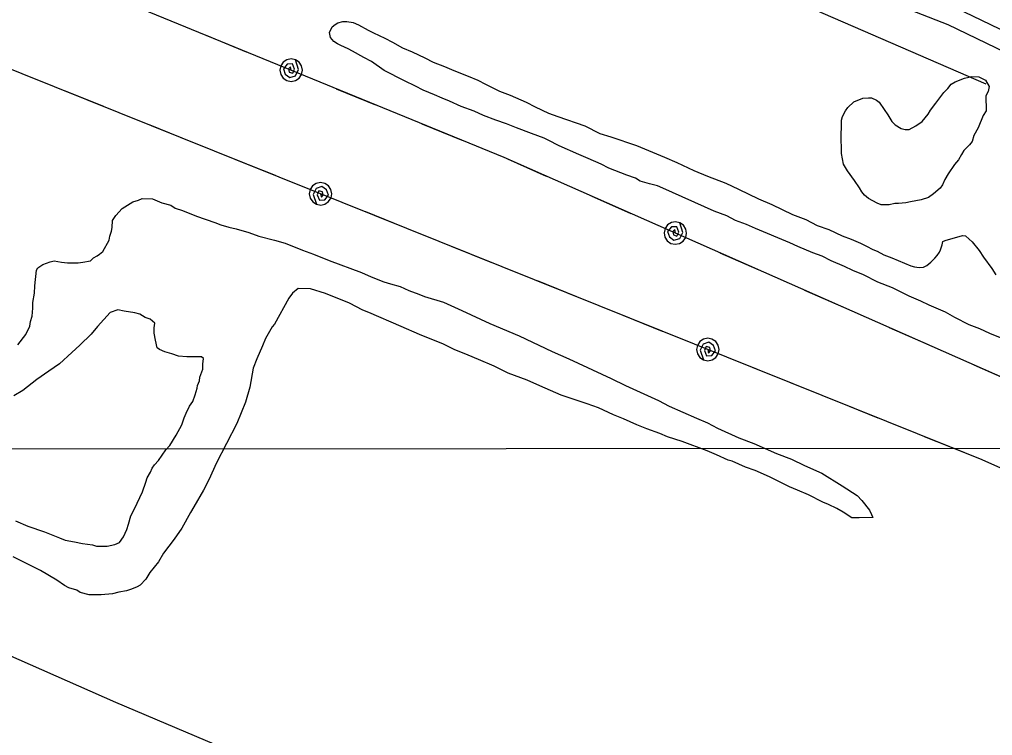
# Model space of a CAD drawing. Extents: x 3297735 to 3335592, y 670436 to 695807.
# Drawn here: x 3304154 to 3304933, y 684677 to 685249 of the extents above; entities that cross this region are included whole.
import ezdxf

# ---------------------------------------------------------------- set-up
doc = ezdxf.new("R2010")
doc.units = 0
for name, color, linetype in [('V-GRID-MAJR', 7, 'Continuous'), ('V-ROAD-CNTR', 7, 'Continuous'), ('V-SITE-VEGE', 7, 'Continuous'), ('V-TOPO-SHOR', 7, 'Continuous'), ('V-UTIL-LINE', 7, 'Continuous')]:
    doc.layers.add(name, color=color, linetype=linetype)

msp = doc.modelspace()

# ---------------------------------------------------------------- linework, layer by layer
at = {"layer": 'V-GRID-MAJR'}
msp.add_lwpolyline([(3333388.24, 684936.34), (3332676.53, 684935.29), (3330154.94, 684931.76), (3328463.21, 684929.49), (3325367.24, 684925.54), (3322941.64, 684922.63), (3320771.01, 684920.17), (3318377.25, 684917.6), (3316653.66, 684915.85), (3314259.8, 684913.56), (3312823.61, 684912.26), (3310589.29, 684910.35), (3308642.23, 684908.8), (3305993.17, 684906.85), (3303248.16, 684905.05), (3301856.66, 684904.22)], dxfattribs=at)
at = {"layer": 'V-ROAD-CNTR'}
for points in [[(3307408.22, 684154.36), (3307297.54, 684213.67), (3306973.22, 684342.3), (3306590.83, 684512.79), (3306153.22, 684698.26), (3305848.97, 684834.14), (3305429.21, 685019.88), (3305065.73, 685180.67), (3304903.35, 685258.88), (3304500.5, 685415.98), (3304280.27, 685518.77), (3304270.55, 685534.67), (3304263.32, 685546.5), (3304255.61, 685563.93), (3304258.74, 685582.97), (3304268.35, 685612.17), (3304386.99, 685867.09)], [(3307401.13, 684141.13), (3307291.21, 684200.05), (3306967.4, 684328.47), (3306584.85, 684499.04), (3306147.23, 684684.5), (3305842.88, 684820.43), (3305423.14, 685006.16), (3305059.44, 685167.05), (3304897.36, 685245.11), (3304494.59, 685402.18), (3304269.83, 685507.09), (3304257.75, 685526.85), (3304248.85, 685541.4)]]:
    msp.add_lwpolyline(points, dxfattribs=at)
at = {"layer": 'V-SITE-VEGE'}
for points in [[(3304770.79, 685070.7), (3304743.15, 685082.27), (3304736.02, 685085.5), (3304727.09, 685088.76), (3304720.41, 685092.43), (3304710.15, 685096.15), (3304669.14, 685114.62), (3304664.68, 685116.47), (3304658.43, 685117.89), (3304650.83, 685120.23), (3304647.28, 685122.52), (3304640.13, 685124.86), (3304625.86, 685130.42), (3304619.63, 685133.64), (3304609.37, 685138.26), (3304601.79, 685141.49), (3304586.19, 685148.42), (3304577.28, 685153.02), (3304574.16, 685154.41), (3304563.9, 685158.13), (3304551.85, 685162.77), (3304543.83, 685166.01), (3304535.34, 685168.81), (3304525.53, 685172.52), (3304517.96, 685176.21), (3304507.69, 685179.93), (3304498.33, 685184.08), (3304492.53, 685186.4), (3304486.29, 685189.17), (3304477.37, 685192.88), (3304471.14, 685196.1), (3304462.22, 685200.25), (3304446.19, 685208.53), (3304435.97, 685215.83), (3304429.74, 685219.05), (3304420.84, 685224.1), (3304417.27, 685225.94), (3304411.48, 685228.7), (3304408.81, 685230.08), (3304405.7, 685231.92), (3304403.04, 685235.09), (3304402.2, 685239.14), (3304404.5, 685243.59), (3304406.77, 685245.35), (3304409.03, 685246.67), (3304413.08, 685247.96), (3304416.21, 685247.92), (3304421.13, 685246.96), (3304425.59, 685245.11), (3304433.16, 685240.97), (3304437.62, 685238.68), (3304446.53, 685234.53), (3304452.76, 685231.31), (3304460.77, 685226.72), (3304468.35, 685223.48), (3304478.61, 685218.86), (3304485.28, 685215.19), (3304494.21, 685211.94), (3304501.79, 685208.7), (3304513.38, 685204.07), (3304520.96, 685200.83), (3304527.2, 685197.61), (3304538.34, 685192.08), (3304546.81, 685188.84), (3304559.74, 685183.29), (3304566.87, 685179.61), (3304577.56, 685174.54), (3304585.15, 685171.75), (3304606.57, 685164.3), (3304618.6, 685158.31), (3304627.53, 685155.51), (3304648.06, 685148.52), (3304670.36, 685139.26), (3304680.17, 685135.09), (3304693.98, 685128.64), (3304704.68, 685124.02), (3304719.41, 685118.45), (3304729.66, 685113.83), (3304745.7, 685106), (3304756.4, 685101.38), (3304772.89, 685093.54), (3304783.59, 685089.37), (3304792.5, 685084.77), (3304801.87, 685081.51), (3304812.57, 685076.44), (3304819.7, 685073.66), (3304827.28, 685070.42), (3304832.18, 685068.11), (3304837.08, 685065.36), (3304840.65, 685063.97), (3304845.99, 685061.21), (3304852.24, 685058.89), (3304867.4, 685052.41), (3304870.53, 685051.47), (3304874.11, 685050.98), (3304877.7, 685051.38), (3304880.4, 685052.69), (3304883.58, 685055.34), (3304886.76, 685058.44), (3304888.58, 685060.66), (3304890.41, 685063.32)], [(3304168.86, 685050.72), (3304172.93, 685053.36), (3304178.79, 685055.53), (3304181.93, 685056.38), (3304187.75, 685055.41), (3304192.68, 685054.9), (3304201.19, 685054.79), (3304204.79, 685055.19), (3304211.08, 685056.45), (3304213.35, 685058.66), (3304216.51, 685060.42), (3304218.32, 685061.74), (3304221.04, 685063.94), (3304226.09, 685072.85), (3304226.58, 685075.98), (3304227.97, 685080), (3304228.46, 685083.13), (3304228.53, 685088.51), (3304231.27, 685092.51), (3304236.28, 685098.27), (3304244.87, 685103.54), (3304249.37, 685104.82), (3304252.52, 685106.13), (3304260.59, 685106.02), (3304268.17, 685102.79), (3304275.32, 685100.9), (3304278.88, 685098.61), (3304284.68, 685096.74), (3304295.83, 685092.12), (3304310.56, 685086.99), (3304315.46, 685085.14), (3304321.71, 685083.26), (3304327.53, 685081.84), (3304337.8, 685079.02), (3304345.84, 685076.22), (3304358.35, 685072.92), (3304366.84, 685070.57), (3304380.66, 685065.01), (3304389.59, 685061.76), (3304402.08, 685056.66), (3304427.95, 685046.91), (3304435.53, 685043.67), (3304445.79, 685039.51), (3304451.15, 685038.09), (3304458.74, 685035.75), (3304465.87, 685032.52), (3304473.91, 685029.72), (3304478.37, 685027.87), (3304493.55, 685023.19), (3304508.26, 685016.72), (3304530.54, 685006.12), (3304554.18, 684996.4), (3304580.47, 684983.95), (3304593.84, 684977.95), (3304627.71, 684962.27), (3304639.29, 684956.74), (3304665.59, 684944.74), (3304674.05, 684940.15), (3304695.89, 684930.45), (3304704.81, 684926.75), (3304712.83, 684922.61), (3304729.77, 684914.77), (3304741.81, 684910.12), (3304760.09, 684902.27), (3304772.13, 684897.62), (3304782.38, 684892.56), (3304796.2, 684886.55), (3304812.66, 684876.48), (3304824.66, 684868.7), (3304828.2, 684864.62), (3304834.37, 684856.92), (3304836.12, 684853.31), (3304836.99, 684851.05), (3304826.22, 684850.74), (3304820.4, 684850.82), (3304813.28, 684855.4), (3304808.39, 684858.15), (3304801.7, 684861.38), (3304797.24, 684863.23), (3304785.66, 684869.2)], [(3304890.41, 685063.32), (3304891.33, 685065.1), (3304892.72, 685069.12), (3304893.21, 685071.8), (3304895.01, 685072.68), (3304908.96, 685076.53), (3304911.2, 685076.5)], [(3304911.2, 685076.5), (3304914.3, 685073.77), (3304916.52, 685071.5), (3304922.26, 685064.7), (3304925.77, 685059.28), (3304932.38, 685050.22), (3304935.45, 685045.25)], [(3304943.3, 684993.14), (3304930.81, 684998.23), (3304922.79, 685001.93), (3304914.31, 685005.18), (3304902.73, 685011.15), (3304895.16, 685015.29), (3304882.23, 685020.84), (3304875.55, 685024.06), (3304866.19, 685028.22), (3304852.82, 685034.67), (3304841.23, 685039.3), (3304829.65, 685045.28), (3304821.17, 685048.53), (3304814.49, 685051.75), (3304803.79, 685056.38), (3304796.66, 685060.06), (3304789.08, 685062.85), (3304777.04, 685067.93), (3304770.79, 685070.7)], [(3304152.81, 684989.06), (3304159.2, 684997.5), (3304162.43, 685004.18), (3304162.92, 685007.76), (3304164.32, 685012.22), (3304164.85, 685018.49), (3304164.91, 685022.98), (3304166.35, 685030.58), (3304166.43, 685036.41), (3304167.94, 685048.94), (3304168.86, 685050.72)], [(3304785.66, 684869.2), (3304776.74, 684872.91), (3304770.5, 684875.68), (3304754.47, 684883.51), (3304742.87, 684888.59), (3304735.29, 684891.38), (3304724.59, 684896), (3304721.46, 684896.94), (3304712.1, 684901.1), (3304704.52, 684904.33), (3304684.44, 684911.77), (3304672.83, 684915.5), (3304666.59, 684918.28), (3304656.33, 684921.99), (3304648.3, 684925.24), (3304637.6, 684929.86), (3304629.57, 684933.1), (3304617.54, 684938.64), (3304608.62, 684941.9), (3304593.44, 684947.02), (3304587.63, 684948.89), (3304570.69, 684956.28), (3304560.44, 684960.9), (3304545.27, 684966.48), (3304534.13, 684972), (3304521.65, 684977.54), (3304513.18, 684980.79), (3304502.02, 684985.42), (3304493.56, 684989.57), (3304474.39, 684997.44), (3304459.68, 685003.91), (3304433.81, 685015), (3304428.91, 685016.86), (3304418.22, 685022.38), (3304399.04, 685030.25), (3304386.98, 685033.99), (3304377.12, 685034.12), (3304372.59, 685030.59), (3304369.85, 685026.59), (3304358.37, 685005.67), (3304356.55, 685003.45), (3304351.05, 684994.11), (3304348.73, 684988.31), (3304344.11, 684978.06), (3304341.33, 684970.47), (3304338.44, 684955.27), (3304335.14, 684943.2), (3304328.2, 684926.26), (3304311.64, 684894.19), (3304306.1, 684881.71), (3304301.5, 684872.8), (3304293.71, 684859.45), (3304290.96, 684855), (3304284.07, 684842.54), (3304278.13, 684833.65), (3304269.46, 684822.56), (3304265.34, 684815.44), (3304258.5, 684807.01), (3304255.29, 684801.67), (3304250.75, 684796.79), (3304248.49, 684795.48), (3304243.98, 684793.74), (3304239.93, 684792.45), (3304233.64, 684791.19), (3304228.69, 684789.91), (3304219.71, 684789.13), (3304209.85, 684789.26), (3304202.7, 684791.14), (3304200.03, 684792.97), (3304193.78, 684794.84), (3304190.22, 684796.68), (3304184, 684800.8), (3304171.09, 684808.59), (3304149.27, 684819.63)], [(3304150.99, 684848.3), (3304160.8, 684844.14), (3304174.19, 684839.49), (3304186.23, 684834.85), (3304190.69, 684832.99), (3304198.29, 684831.55), (3304204.55, 684830.12), (3304212.61, 684829.12), (3304215.73, 684828.19), (3304224.25, 684828.07), (3304230.54, 684829.34), (3304234.15, 684831.08), (3304237.35, 684835.53), (3304240.12, 684841.32), (3304241.52, 684845.78), (3304243.4, 684852.48), (3304246.16, 684857.83), (3304252.62, 684871.64), (3304255.4, 684879.23), (3304256.35, 684882.8), (3304259.09, 684887.25), (3304260.48, 684890.37), (3304262.31, 684893.04), (3304265.49, 684896.58), (3304271.43, 684905.03), (3304274.62, 684908.57), (3304279.66, 684917.02), (3304284.24, 684925.03), (3304286.11, 684930.84), (3304287.5, 684934.41), (3304290.27, 684940.2), (3304293.01, 684943.75), (3304294.87, 684949.11), (3304296.28, 684954.47), (3304296.76, 684956.7), (3304298.15, 684960.27), (3304298.64, 684963.41), (3304300.96, 684969.65), (3304301.02, 684973.69), (3304301.52, 684978.16), (3304299.75, 684979.53), (3304288.09, 684979.68), (3304281.37, 684980.22), (3304276.02, 684982.08), (3304270.66, 684983.5), (3304266.2, 684985.34), (3304264.42, 684986.71), (3304263.16, 684993.01), (3304261.88, 684998.4), (3304261.94, 685002.89), (3304262.44, 685006.47), (3304258.89, 685009.65), (3304254.88, 685011.05), (3304250.43, 685013.8), (3304246.4, 685014.75), (3304237.91, 685016.2), (3304232.98, 685017.16), (3304226.68, 685015), (3304216.67, 685003.92), (3304211.66, 684997.71), (3304202.58, 684988.86), (3304196.23, 684983.12), (3304186.24, 684973.83), (3304177.65, 684968.11), (3304168.15, 684961.51), (3304156.83, 684952.69), (3304149.6, 684948.3)]]:
    msp.add_lwpolyline(points, dxfattribs=at)
msp.add_lwpolyline([(3304927.74, 685176.27), (3304925.45, 685172.71), (3304921.29, 685162.9), (3304918.07, 685156.67), (3304916.66, 685151.75), (3304914.39, 685149.09), (3304909.85, 685144.67), (3304908.01, 685141.55), (3304905.71, 685137.1), (3304902.53, 685133.56), (3304897.5, 685126), (3304894.75, 685121.55), (3304892.9, 685117.09), (3304891.07, 685114.42), (3304885.63, 685110.01), (3304881.56, 685106.93), (3304875.71, 685105.21), (3304867.16, 685103.53), (3304863.57, 685102.68), (3304857.73, 685102.3), (3304854.6, 685102.34), (3304850.1, 685101.06), (3304843.82, 685101.14), (3304840.7, 685102.53), (3304833.58, 685106.2), (3304830.47, 685108.94), (3304828.27, 685111.65), (3304826.51, 685114.82), (3304822.56, 685120.69), (3304816.83, 685128.39), (3304813.76, 685133.81), (3304812.08, 685142.35), (3304812.14, 685147.73), (3304811.76, 685152.22), (3304811.97, 685168.81), (3304812.91, 685171.93), (3304815.21, 685176.39), (3304817.03, 685179.05), (3304822.02, 685183.47), (3304829.24, 685186.51), (3304833.73, 685186.9), (3304835.97, 685186.87), (3304839.98, 685185.03), (3304842.2, 685183.21), (3304846.16, 685177.33), (3304849.24, 685173.25), (3304852.31, 685167.83), (3304854.96, 685165.11), (3304859.86, 685162.35), (3304862.98, 685161.42), (3304866.12, 685161.38), (3304871.54, 685164.45), (3304876.52, 685167.96), (3304881.53, 685173.73), (3304883.36, 685176.84), (3304887.47, 685182.62), (3304893.86, 685191.05), (3304897.04, 685194.15), (3304899.77, 685197.7), (3304902.93, 685199.45), (3304910.6, 685202.49), (3304916.44, 685203.76), (3304921.82, 685203.7), (3304927.17, 685200.93), (3304930.24, 685195.96), (3304929.29, 685191.94), (3304927.45, 685188.38)], close=True, dxfattribs=at)
at = {"layer": 'V-TOPO-SHOR'}
for points in [[(3304927.71, 685197.68), (3304745.08, 685277.28), (3304490.02, 685386.54)], [(3303972.95, 684954.09), (3303923.1, 684846.71), (3303919.5, 684840.51), (3303923.9, 684832.46), (3303931.01, 684830.64), (3304046.46, 684784.49), (3304231.12, 684703.18), (3304414.91, 684625.43), (3304530.33, 684576.61), (3304667.05, 684516.08), (3304791.33, 684460.08)]]:
    msp.add_lwpolyline(points, dxfattribs=at)
at = {"layer": 'V-UTIL-LINE'}
for points in [[(3301855.85, 686290.92), (3302508.08, 686015.91), (3303718.5, 685476.34), (3304541.77, 685139.21), (3305359.13, 684778.4), (3306932.01, 684054.09), (3307414.95, 683680.48), (3308058.55, 683385.58), (3308857.4, 683018.65), (3310271.9, 682456.02)], [(3310256.77, 682384.17), (3308755.92, 682962.63), (3307386.27, 683601.81), (3306906.54, 684014.6), (3304924.49, 684897.17), (3303491.46, 685473.38), (3301855.92, 686171.01)], [(3304304.07, 685236.55), (3304335.53, 685223.67)], [(3304371.63, 685208.88), (3304371.01, 685211.69), (3304369.44, 685209.98), (3304370.09, 685207.32), (3304372.91, 685206.51), (3304374.34, 685209.59), (3304372.64, 685213.96), (3304368.38, 685213.78), (3304365.4, 685209.94), (3304366.96, 685205.63), (3304370.63, 685203.08), (3304375.23, 685204.51), (3304377.62, 685209.47), (3304375.04, 685217.21), (3304371.59, 685217.88), (3304368.15, 685217.19), (3304365.24, 685215.22), (3304363.3, 685212.3), (3304362.63, 685208.85), (3304363.33, 685205.41), (3304365.29, 685202.49), (3304368.22, 685200.56), (3304371.66, 685199.88), (3304375.11, 685200.58), (3304378.02, 685202.55), (3304379.96, 685205.47), (3304380.63, 685208.92), (3304379.93, 685212.36), (3304377.97, 685215.27), (3304375.04, 685217.21)], [(3304407.72, 685194.11), (3304439.18, 685181.22)], [(3304221.68, 685179.76), (3304190.14, 685192.45)], [(3304290.34, 685152.16), (3304258.79, 685164.84)], [(3304476.2, 685166.06), (3304507.66, 685153.18)], [(3304359, 685124.55), (3304327.45, 685137.23)], [(3304544.64, 685137.94), (3304575.75, 685124.21)], [(3304395.17, 685110.01), (3304395.8, 685107.2), (3304397.37, 685108.92), (3304396.69, 685111.58), (3304393.87, 685112.37), (3304392.45, 685109.28), (3304394.19, 685104.93), (3304398.45, 685105.13), (3304401.4, 685108.99), (3304399.81, 685113.29), (3304396.13, 685115.82), (3304391.53, 685114.36), (3304389.18, 685109.38), (3304391.81, 685101.66), (3304395.26, 685101.01), (3304398.7, 685101.73), (3304401.6, 685103.71), (3304403.52, 685106.65), (3304404.17, 685110.1), (3304403.44, 685113.54), (3304401.46, 685116.44), (3304398.52, 685118.36), (3304395.07, 685119.01), (3304391.64, 685118.29), (3304388.73, 685116.3), (3304386.81, 685113.36), (3304386.17, 685109.91), (3304386.89, 685106.48), (3304388.87, 685103.58), (3304391.81, 685101.66)], [(3304612.34, 685108.06), (3304643.44, 685094.33)], [(3304462.91, 685082.77), (3304431.37, 685095.45)], [(3304679.13, 685078.58), (3304678.58, 685081.4), (3304676.96, 685079.73), (3304677.55, 685077.05), (3304680.34, 685076.17), (3304681.86, 685079.21), (3304680.27, 685083.62), (3304676.01, 685083.56), (3304672.93, 685079.8), (3304674.37, 685075.45), (3304677.97, 685072.8), (3304682.61, 685074.11), (3304685.13, 685079.01), (3304682.76, 685086.81), (3304679.33, 685087.57), (3304675.87, 685086.97), (3304672.91, 685085.08), (3304670.89, 685082.21), (3304670.13, 685078.78), (3304670.73, 685075.32), (3304672.62, 685072.36), (3304675.49, 685070.34), (3304678.92, 685069.58), (3304682.38, 685070.18), (3304685.34, 685072.07), (3304687.36, 685074.94), (3304688.12, 685078.37), (3304687.52, 685081.83), (3304685.64, 685084.79), (3304682.76, 685086.81)], [(3304531.57, 685055.16), (3304500.02, 685067.84)], [(3304714.8, 685062.83), (3304745.91, 685049.1)], [(3304600.22, 685027.55), (3304568.68, 685040.24)], [(3304782.5, 685032.94), (3304813.6, 685019.21)], [(3304668.88, 684999.95), (3304637.33, 685012.63)], [(3304850.19, 685003.06), (3304881.3, 684989.33)], [(3304705.05, 684985.4), (3304705.69, 684982.6), (3304707.25, 684984.32), (3304706.58, 684986.98), (3304703.75, 684987.77), (3304702.34, 684984.68), (3304704.07, 684980.32), (3304708.33, 684980.53), (3304711.29, 684984.39), (3304709.7, 684988.69), (3304706.01, 684991.21), (3304701.42, 684989.75), (3304699.07, 684984.77), (3304701.69, 684977.05), (3304705.14, 684976.4), (3304708.58, 684977.12), (3304711.48, 684979.11), (3304713.4, 684982.05), (3304714.05, 684985.5), (3304713.33, 684988.93), (3304711.35, 684991.83), (3304708.41, 684993.75), (3304704.96, 684994.4), (3304701.52, 684993.68), (3304698.62, 684991.7), (3304696.7, 684988.76), (3304696.05, 684985.31), (3304696.77, 684981.87), (3304698.75, 684978.97), (3304701.69, 684977.05)], [(3304772.79, 684958.16), (3304741.25, 684970.85)], [(3304917.89, 684973.18), (3304949, 684959.45)], [(3304841.45, 684930.56), (3304809.91, 684943.24)], [(3304910.11, 684902.95), (3304878.56, 684915.64)]]:
    msp.add_lwpolyline(points, dxfattribs=at)

doc.saveas('drawing.dxf')
